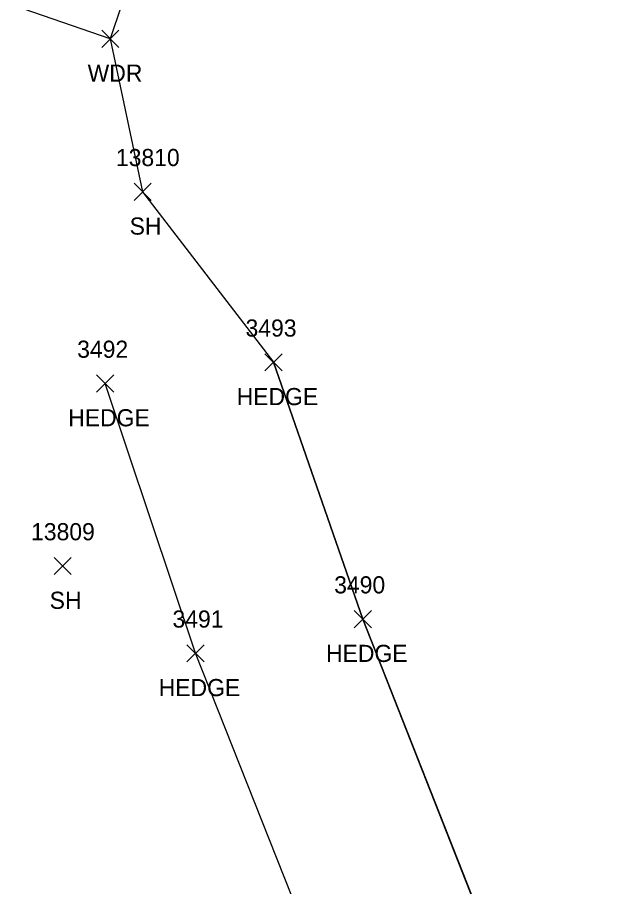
# Model space of a CAD drawing. Extents: x 1439173 to 1457902, y 641926 to 659889.
# Drawn here: x 1446706.3 to 1446775.8, y 652557.8 to 652659.2 of the extents above; entities that cross this region are included whole.
import ezdxf

# ---------------------------------------------------------------- set-up
doc = ezdxf.new("R2010")
doc.units = 0
for name, color, linetype in [('L_A', 7, 'Continuous'), ('L_I', 7, 'Continuous'), ('L_TIC', 7, 'Continuous'), ('LAHR', 7, 'Continuous'), ('LAWA', 7, 'Continuous'), ('LSOGP', 7, 'Continuous')]:
    doc.layers.add(name, color=color, linetype=linetype)

msp = doc.modelspace()

# ---------------------------------------------------------------- linework, layer by layer
at = {"layer": 'L_TIC'}
for points in [[(1446716.17, 652655.69), (1446718.17, 652657.69)], [(1446718.17, 652655.69), (1446716.17, 652657.69)], [(1446719.94, 652637.84), (1446721.94, 652639.84)], [(1446721.94, 652637.84), (1446719.94, 652639.84)], [(1446735.21, 652617.94), (1446737.21, 652619.94)], [(1446737.21, 652617.94), (1446735.21, 652619.94)], [(1446715.57, 652615.47), (1446717.57, 652617.47)], [(1446717.57, 652615.47), (1446715.57, 652617.47)], [(1446710.61, 652594.17), (1446712.61, 652596.17)], [(1446712.61, 652594.17), (1446710.61, 652596.17)], [(1446745.64, 652587.97), (1446747.64, 652589.97)], [(1446747.64, 652587.97), (1446745.64, 652589.97)], [(1446726.12, 652583.98), (1446728.12, 652585.98)], [(1446728.12, 652583.98), (1446726.12, 652585.98)]]:
    msp.add_lwpolyline(points, dxfattribs=at)
at = {"layer": 'LAHR'}
for points in [[(1447035.97, 651831.29), (1447019.59, 651875.22), (1446996.78, 651942.26), (1446977.21, 651990.1), (1446953.33, 652048.5), (1446934.04, 652098.41), (1446917.5, 652146.33), (1446904.33, 652181.78), (1446882.83, 652241.39), (1446863.27, 652289.11), (1446843.99, 652341.79), (1446827.1, 652383.36), (1446810.26, 652426.19), (1446785.56, 652486.81), (1446766.59, 652538.24), (1446746.64, 652588.97), (1446736.21, 652618.94)], [(1447014.19, 651831.15), (1447001.17, 651870.61), (1446986.18, 651911.45), (1446958.55, 651985.51), (1446940.3, 652031.21), (1446917.97, 652089.79), (1446900.1, 652135.28), (1446886.04, 652174.25), (1446863.77, 652231.07), (1446844.2, 652286.67), (1446827.7, 652332.61), (1446807.93, 652383.41), (1446789.02, 652429.04), (1446766.65, 652484.17), (1446747, 652534.85), (1446727.12, 652584.98), (1446716.57, 652616.47)]]:
    msp.add_lwpolyline(points, dxfattribs=at)
at = {"layer": 'LAWA'}
msp.add_lwpolyline([(1446717.17, 652656.69), (1446691.3, 652665.64), (1446678.98, 652644.3), (1446674.2, 652629.65), (1446688.07, 652578.63), (1446689.78, 652550.86)], dxfattribs=at)
at = {"layer": 'LSOGP'}
msp.add_lwpolyline([(1446635.85, 652882.35), (1446662.46, 652850.52), (1446665.2, 652822.33), (1446679.73, 652805.69), (1446702.67, 652799.91), (1446709, 652777.88), (1446711.16, 652777.27), (1446717.39, 652768.73), (1446718.78, 652768.47), (1446728.85, 652751.09), (1446733.5, 652739.99), (1446744.72, 652722.28), (1446731.66, 652699.82), (1446717.17, 652656.69), (1446720.94, 652638.84), (1446736.21, 652618.95), (1446746.64, 652588.97), (1446766.6, 652538.24), (1446785.56, 652486.81), (1446810.26, 652426.19), (1446827.1, 652383.36), (1446843.99, 652341.8)], dxfattribs=at)

# ---------------------------------------------------------------- texts
at = {"layer": 'L_A'}
for s, p in [('WDR', (1446714.53, 652651.69)), ('SH', (1446719.43, 652633.84)), ('HEDGE', (1446731.91, 652613.94)), ('HEDGE', (1446712.27, 652611.47)), ('SH', (1446710.1, 652590.17)), ('HEDGE', (1446742.34, 652583.97)), ('HEDGE', (1446722.82, 652579.98))]:
    msp.add_text(s, height=2, dxfattribs=at).set_placement(p)
at = {"layer": 'L_I'}
for s, p in [('13810', (1446717.83, 652641.84)), ('3493', (1446732.95, 652621.94)), ('3492', (1446713.31, 652619.47)), ('13809', (1446707.93, 652598.17)), ('3490', (1446743.29, 652591.97)), ('3491', (1446724.43, 652587.98))]:
    msp.add_text(s, height=2, dxfattribs=at).set_placement(p)

doc.saveas('drawing.dxf')
